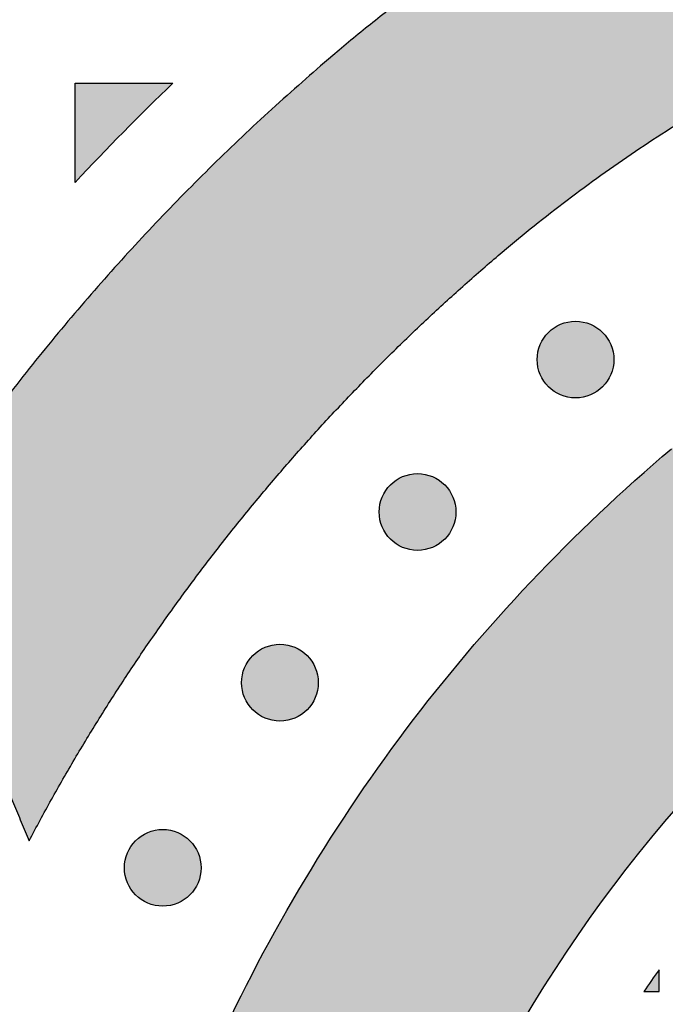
# Model space of a CAD drawing. Header units: millimetres. Extents: x -3873 to -97, y 912 to 4165.
# Tile 217 of 656: x -2970 to -2940, y 1188 to 1234. Entities that reach past the tile are written whole.
import ezdxf

# ---------------------------------------------------------------- set-up
doc = ezdxf.new("R2010")
doc.units = ezdxf.units.MM
doc.layers.add('pattern', color=7, linetype='Continuous', true_color=0x000000)

msp = doc.modelspace()

# ---------------------------------------------------------------- hatches: boundary and pattern name
at = {"layer": 'pattern'}
for points in [[(-2969.307, 1195.651), (-2968.261, 1197.577), (-2967.166, 1199.482), (-2966.024, 1201.363), (-2964.835, 1203.219), (-2963.601, 1205.048), (-2962.322, 1206.849), (-2960.999, 1208.619), (-2959.634, 1210.357), (-2958.227, 1212.062), (-2956.78, 1213.732), (-2955.294, 1215.366), (-2953.771, 1216.962), (-2952.212, 1218.52), (-2950.618, 1220.037), (-2948.99, 1221.514), (-2947.332, 1222.948), (-2945.832, 1224.179), (-2944.296, 1225.371), (-2942.723, 1226.524), (-2941.116, 1227.634), (-2939.477, 1228.702), (-2937.807, 1229.725), (-2936.108, 1230.702), (-2934.381, 1231.633), (-2932.63, 1232.515), (-2930.856, 1233.348), (-2929.061, 1234.131), (-2927.247, 1234.863), (-2925.416, 1235.544), (-2923.57, 1236.173), (-2921.713, 1236.75), (-2919.845, 1237.274), (-2917.869, 1237.765), (-2915.871, 1238.193), (-2913.853, 1238.556), (-2911.819, 1238.854), (-2909.771, 1239.085), (-2907.714, 1239.248), (-2905.65, 1239.343), (-2903.583, 1239.37), (-2901.517, 1239.329), (-2899.454, 1239.219), (-2897.398, 1239.041), (-2895.352, 1238.796), (-2893.32, 1238.484), (-2891.305, 1238.107), (-2889.31, 1237.665), (-2887.337, 1237.16), (-2885.991, 1236.778), (-2884.649, 1236.368), (-2883.311, 1235.93), (-2881.979, 1235.464), (-2880.653, 1234.971), (-2879.334, 1234.45), (-2878.023, 1233.902), (-2876.722, 1233.327), (-2875.429, 1232.725), (-2874.148, 1232.096), (-2872.878, 1231.44), (-2871.62, 1230.758), (-2870.375, 1230.051), (-2869.144, 1229.318), (-2867.927, 1228.56), (-2866.726, 1227.778), (-2865.54, 1226.971), (-2864.372, 1226.141), (-2863.221, 1225.287), (-2862.088, 1224.411), (-2860.974, 1223.514), (-2859.879, 1222.594), (-2858.805, 1221.655), (-2857.751, 1220.695), (-2856.718, 1219.715), (-2855.707, 1218.717), (-2854.718, 1217.702), (-2853.751, 1216.668), (-2852.808, 1215.619), (-2851.888, 1214.553), (-2850.992, 1213.473), (-2850.12, 1212.378), (-2850.208, 1213.812), (-2850.332, 1215.247), (-2850.491, 1216.681), (-2850.685, 1218.112), (-2850.915, 1219.54), (-2851.18, 1220.963), (-2851.48, 1222.38), (-2851.816, 1223.79), (-2852.186, 1225.191), (-2852.59, 1226.582), (-2853.028, 1227.962), (-2853.5, 1229.329), (-2854.004, 1230.683), (-2854.541, 1232.022), (-2855.109, 1233.344), (-2855.709, 1234.65), (-2857.302, 1235.837), (-2858.927, 1236.988), (-2860.582, 1238.101), (-2862.266, 1239.176), (-2863.977, 1240.211), (-2865.714, 1241.205), (-2867.476, 1242.158), (-2869.26, 1243.068), (-2871.066, 1243.934), (-2872.892, 1244.757), (-2874.736, 1245.535), (-2876.597, 1246.267), (-2878.473, 1246.954), (-2880.362, 1247.595), (-2882.262, 1248.188), (-2884.172, 1248.735), (-2886.524, 1249.337), (-2888.902, 1249.864), (-2891.305, 1250.314), (-2893.728, 1250.686), (-2896.167, 1250.978), (-2898.618, 1251.19), (-2901.078, 1251.321), (-2903.541, 1251.37), (-2906.006, 1251.338), (-2908.466, 1251.224), (-2910.919, 1251.03), (-2913.36, 1250.754), (-2915.785, 1250.4), (-2918.191, 1249.967), (-2920.573, 1249.456), (-2922.929, 1248.871), (-2925.113, 1248.258), (-2927.285, 1247.584), (-2929.443, 1246.848), (-2931.584, 1246.052), (-2933.706, 1245.195), (-2935.805, 1244.28), (-2937.88, 1243.306), (-2939.928, 1242.274), (-2941.946, 1241.186), (-2943.933, 1240.043), (-2945.886, 1238.847), (-2947.803, 1237.598), (-2949.682, 1236.3), (-2951.521, 1234.952), (-2953.318, 1233.557), (-2955.072, 1232.118), (-2956.503, 1230.888), (-2957.912, 1229.631), (-2959.301, 1228.347), (-2960.666, 1227.036), (-2962.008, 1225.701), (-2963.327, 1224.34), (-2964.621, 1222.955), (-2965.889, 1221.546), (-2967.132, 1220.115), (-2968.348, 1218.661), (-2969.537, 1217.186), (-2970.698, 1215.69), (-2971.831, 1214.174), (-2972.935, 1212.639), (-2974.011, 1211.086), (-2975.056, 1209.515)], [(-2967.166, 1226.095), (-2967.175, 1230.681), (-2962.651, 1230.681), (-2964.942, 1228.422)], [(-2857.33, 1201.912), (-2871.281, 1200.274), (-2871.839, 1200.877), (-2872.408, 1201.473), (-2872.989, 1202.059), (-2873.582, 1202.636), (-2874.185, 1203.204), (-2874.8, 1203.762), (-2875.426, 1204.31), (-2876.061, 1204.847), (-2876.708, 1205.374), (-2877.364, 1205.89), (-2878.03, 1206.394), (-2878.705, 1206.887), (-2879.39, 1207.369), (-2880.083, 1207.838), (-2880.784, 1208.295), (-2881.494, 1208.739), (-2882.212, 1209.171), (-2882.937, 1209.589), (-2883.669, 1209.995), (-2884.408, 1210.387), (-2885.154, 1210.766), (-2885.905, 1211.131), (-2886.662, 1211.482), (-2887.424, 1211.82), (-2888.192, 1212.143), (-2888.963, 1212.453), (-2889.739, 1212.748), (-2890.519, 1213.029), (-2891.302, 1213.296), (-2892.088, 1213.548), (-2892.876, 1213.786), (-2893.667, 1214.01), (-2894.881, 1214.321), (-2896.109, 1214.593), (-2897.35, 1214.825), (-2898.601, 1215.017), (-2899.86, 1215.168), (-2901.125, 1215.277), (-2902.395, 1215.345), (-2903.667, 1215.37), (-2904.94, 1215.354), (-2906.21, 1215.295), (-2907.476, 1215.195), (-2908.737, 1215.052), (-2909.989, 1214.869), (-2911.231, 1214.646), (-2912.461, 1214.382), (-2913.677, 1214.08), (-2914.912, 1213.733), (-2916.14, 1213.352), (-2917.361, 1212.936), (-2918.571, 1212.486), (-2919.771, 1212.002), (-2920.958, 1211.484), (-2922.131, 1210.933), (-2923.289, 1210.35), (-2924.43, 1209.735), (-2925.554, 1209.089), (-2926.658, 1208.412), (-2927.742, 1207.706), (-2928.804, 1206.972), (-2929.844, 1206.21), (-2930.86, 1205.421), (-2931.852, 1204.607), (-2933.277, 1203.37), (-2934.671, 1202.09), (-2936.031, 1200.769), (-2937.357, 1199.408), (-2938.646, 1198.007), (-2939.897, 1196.57), (-2941.108, 1195.096), (-2942.277, 1193.589), (-2943.404, 1192.049), (-2944.486, 1190.479), (-2945.523, 1188.88), (-2946.514, 1187.255), (-2947.457, 1185.605), (-2948.352, 1183.932), (-2949.198, 1182.24), (-2949.994, 1180.529), (-2956.768, 1165.41), (-2963.089, 1180.654), (-2960.943, 1185.44), (-2960.006, 1187.454), (-2959.011, 1189.446), (-2957.958, 1191.414), (-2956.848, 1193.355), (-2955.682, 1195.268), (-2954.461, 1197.15), (-2953.187, 1198.998), (-2951.862, 1200.81), (-2950.485, 1202.584), (-2949.06, 1204.318), (-2947.588, 1206.01), (-2946.071, 1207.658), (-2944.511, 1209.261), (-2942.909, 1210.816), (-2941.269, 1212.322), (-2939.592, 1213.778), (-2938.346, 1214.8), (-2937.07, 1215.79), (-2935.764, 1216.748), (-2934.429, 1217.67), (-2933.067, 1218.557), (-2931.68, 1219.407), (-2930.269, 1220.219), (-2928.835, 1220.991), (-2927.381, 1221.724), (-2925.907, 1222.416), (-2924.416, 1223.066), (-2922.909, 1223.675), (-2921.388, 1224.24), (-2919.855, 1224.763), (-2918.312, 1225.242), (-2916.761, 1225.677), (-2915.165, 1226.074), (-2913.551, 1226.419), (-2911.921, 1226.713), (-2910.278, 1226.953), (-2908.624, 1227.14), (-2906.962, 1227.272), (-2905.295, 1227.349), (-2903.625, 1227.37), (-2901.956, 1227.337), (-2900.29, 1227.248), (-2898.629, 1227.105), (-2896.976, 1226.907), (-2895.335, 1226.655), (-2893.707, 1226.35), (-2892.095, 1225.993), (-2890.502, 1225.585), (-2889.275, 1225.235), (-2888.052, 1224.858), (-2886.832, 1224.452), (-2885.619, 1224.019), (-2884.411, 1223.557), (-2883.21, 1223.068), (-2882.018, 1222.552), (-2880.835, 1222.008), (-2879.662, 1221.436), (-2878.499, 1220.838), (-2877.349, 1220.214), (-2876.211, 1219.563), (-2875.087, 1218.886), (-2873.978, 1218.184), (-2872.884, 1217.457), (-2871.806, 1216.706), (-2870.745, 1215.931), (-2869.701, 1215.133), (-2868.677, 1214.312), (-2867.672, 1213.469), (-2866.686, 1212.604), (-2865.721, 1211.719), (-2864.778, 1210.815), (-2863.856, 1209.891), (-2862.957, 1208.949), (-2862.081, 1207.989), (-2861.228, 1207.013), (-2860.399, 1206.021), (-2859.595, 1205.014), (-2858.815, 1203.993), (-2858.06, 1202.959)], [(-2945.289, 1216.647), (-2945.261, 1216.62), (-2945.232, 1216.592), (-2945.202, 1216.566), (-2945.171, 1216.539), (-2945.139, 1216.514), (-2945.107, 1216.488), (-2945.074, 1216.464), (-2945.039, 1216.44), (-2945.005, 1216.416), (-2944.969, 1216.394), (-2944.932, 1216.372), (-2944.895, 1216.35), (-2944.857, 1216.33), (-2944.818, 1216.31), (-2944.779, 1216.291), (-2944.739, 1216.273), (-2944.698, 1216.256), (-2944.657, 1216.24), (-2944.615, 1216.225), (-2944.572, 1216.211), (-2944.529, 1216.198), (-2944.486, 1216.186), (-2944.442, 1216.175), (-2944.398, 1216.165), (-2944.353, 1216.156), (-2944.308, 1216.149), (-2944.263, 1216.142), (-2944.217, 1216.137), (-2944.172, 1216.133), (-2944.126, 1216.13), (-2944.08, 1216.128), (-2944.034, 1216.128), (-2943.988, 1216.128), (-2943.942, 1216.13), (-2943.896, 1216.133), (-2943.851, 1216.137), (-2943.805, 1216.142), (-2943.76, 1216.149), (-2943.715, 1216.156), (-2943.67, 1216.165), (-2943.626, 1216.175), (-2943.582, 1216.186), (-2943.539, 1216.198), (-2943.496, 1216.211), (-2943.453, 1216.225), (-2943.411, 1216.24), (-2943.37, 1216.257), (-2943.329, 1216.274), (-2943.289, 1216.291), (-2943.25, 1216.31), (-2943.211, 1216.33), (-2943.173, 1216.351), (-2943.136, 1216.372), (-2943.099, 1216.394), (-2943.064, 1216.417), (-2943.029, 1216.44), (-2942.995, 1216.464), (-2942.961, 1216.489), (-2942.929, 1216.514), (-2942.897, 1216.54), (-2942.867, 1216.566), (-2942.837, 1216.593), (-2942.808, 1216.62), (-2942.779, 1216.647), (-2942.752, 1216.675), (-2942.725, 1216.705), (-2942.698, 1216.734), (-2942.672, 1216.765), (-2942.646, 1216.797), (-2942.621, 1216.829), (-2942.596, 1216.862), (-2942.572, 1216.897), (-2942.549, 1216.932), (-2942.526, 1216.967), (-2942.504, 1217.004), (-2942.483, 1217.041), (-2942.462, 1217.079), (-2942.443, 1217.118), (-2942.424, 1217.157), (-2942.406, 1217.197), (-2942.389, 1217.238), (-2942.373, 1217.279), (-2942.358, 1217.321), (-2942.343, 1217.364), (-2942.33, 1217.407), (-2942.318, 1217.45), (-2942.307, 1217.494), (-2942.298, 1217.538), (-2942.289, 1217.583), (-2942.281, 1217.628), (-2942.275, 1217.673), (-2942.269, 1217.719), (-2942.265, 1217.764), (-2942.262, 1217.81), (-2942.26, 1217.856), (-2942.26, 1217.902), (-2942.26, 1217.948), (-2942.262, 1217.994), (-2942.265, 1218.04), (-2942.269, 1218.085), (-2942.275, 1218.131), (-2942.281, 1218.176), (-2942.289, 1218.221), (-2942.298, 1218.266), (-2942.307, 1218.31), (-2942.318, 1218.354), (-2942.33, 1218.397), (-2942.344, 1218.44), (-2942.358, 1218.483), (-2942.373, 1218.525), (-2942.389, 1218.566), (-2942.406, 1218.607), (-2942.424, 1218.647), (-2942.443, 1218.686), (-2942.462, 1218.725), (-2942.483, 1218.763), (-2942.504, 1218.8), (-2942.526, 1218.837), (-2942.549, 1218.872), (-2942.572, 1218.907), (-2942.596, 1218.941), (-2942.621, 1218.975), (-2942.646, 1219.007), (-2942.672, 1219.039), (-2942.698, 1219.07), (-2942.725, 1219.099), (-2942.752, 1219.128), (-2942.78, 1219.157), (-2942.808, 1219.184), (-2942.837, 1219.211), (-2942.867, 1219.238), (-2942.897, 1219.264), (-2942.929, 1219.29), (-2942.962, 1219.315), (-2942.995, 1219.34), (-2943.029, 1219.364), (-2943.064, 1219.387), (-2943.1, 1219.41), (-2943.136, 1219.432), (-2943.173, 1219.453), (-2943.211, 1219.474), (-2943.25, 1219.493), (-2943.29, 1219.512), (-2943.33, 1219.53), (-2943.37, 1219.547), (-2943.412, 1219.563), (-2943.454, 1219.578), (-2943.496, 1219.593), (-2943.539, 1219.606), (-2943.583, 1219.618), (-2943.626, 1219.629), (-2943.671, 1219.639), (-2943.715, 1219.647), (-2943.76, 1219.655), (-2943.806, 1219.661), (-2943.851, 1219.667), (-2943.897, 1219.671), (-2943.943, 1219.674), (-2943.988, 1219.676), (-2944.034, 1219.676), (-2944.08, 1219.676), (-2944.126, 1219.674), (-2944.172, 1219.671), (-2944.218, 1219.667), (-2944.263, 1219.661), (-2944.308, 1219.655), (-2944.353, 1219.647), (-2944.398, 1219.638), (-2944.442, 1219.629), (-2944.486, 1219.618), (-2944.53, 1219.606), (-2944.573, 1219.592), (-2944.615, 1219.578), (-2944.657, 1219.563), (-2944.698, 1219.547), (-2944.739, 1219.53), (-2944.779, 1219.512), (-2944.819, 1219.493), (-2944.857, 1219.474), (-2944.895, 1219.453), (-2944.933, 1219.432), (-2944.969, 1219.41), (-2945.005, 1219.387), (-2945.04, 1219.364), (-2945.074, 1219.34), (-2945.107, 1219.315), (-2945.14, 1219.29), (-2945.171, 1219.264), (-2945.202, 1219.238), (-2945.232, 1219.211), (-2945.261, 1219.184), (-2945.289, 1219.156), (-2945.316, 1219.128), (-2945.344, 1219.099), (-2945.37, 1219.069), (-2945.397, 1219.039), (-2945.422, 1219.007), (-2945.448, 1218.974), (-2945.472, 1218.941), (-2945.496, 1218.907), (-2945.52, 1218.872), (-2945.542, 1218.836), (-2945.564, 1218.8), (-2945.586, 1218.763), (-2945.606, 1218.725), (-2945.626, 1218.686), (-2945.645, 1218.647), (-2945.663, 1218.606), (-2945.68, 1218.566), (-2945.696, 1218.524), (-2945.711, 1218.482), (-2945.725, 1218.44), (-2945.738, 1218.397), (-2945.75, 1218.353), (-2945.761, 1218.31), (-2945.771, 1218.265), (-2945.78, 1218.221), (-2945.787, 1218.176), (-2945.794, 1218.13), (-2945.799, 1218.085), (-2945.803, 1218.039), (-2945.806, 1217.994), (-2945.808, 1217.948), (-2945.808, 1217.902), (-2945.808, 1217.856), (-2945.806, 1217.81), (-2945.803, 1217.764), (-2945.799, 1217.718), (-2945.794, 1217.673), (-2945.787, 1217.628), (-2945.78, 1217.583), (-2945.771, 1217.538), (-2945.761, 1217.494), (-2945.75, 1217.45), (-2945.738, 1217.406), (-2945.725, 1217.363), (-2945.711, 1217.321), (-2945.696, 1217.279), (-2945.68, 1217.238), (-2945.662, 1217.197), (-2945.645, 1217.157), (-2945.626, 1217.117), (-2945.606, 1217.079), (-2945.586, 1217.041), (-2945.564, 1217.003), (-2945.542, 1216.967), (-2945.519, 1216.931), (-2945.496, 1216.896), (-2945.472, 1216.862), (-2945.447, 1216.829), (-2945.422, 1216.797), (-2945.396, 1216.765), (-2945.37, 1216.734), (-2945.343, 1216.704), (-2945.316, 1216.675)], [(-2952.592, 1209.601), (-2952.564, 1209.574), (-2952.535, 1209.547), (-2952.505, 1209.52), (-2952.474, 1209.494), (-2952.443, 1209.468), (-2952.41, 1209.443), (-2952.377, 1209.418), (-2952.343, 1209.394), (-2952.308, 1209.371), (-2952.272, 1209.348), (-2952.236, 1209.326), (-2952.199, 1209.305), (-2952.161, 1209.284), (-2952.122, 1209.264), (-2952.082, 1209.246), (-2952.042, 1209.228), (-2952.002, 1209.211), (-2951.96, 1209.195), (-2951.918, 1209.18), (-2951.876, 1209.165), (-2951.833, 1209.152), (-2951.789, 1209.14), (-2951.745, 1209.129), (-2951.701, 1209.119), (-2951.656, 1209.111), (-2951.612, 1209.103), (-2951.566, 1209.097), (-2951.521, 1209.091), (-2951.475, 1209.087), (-2951.429, 1209.084), (-2951.383, 1209.082), (-2951.338, 1209.082), (-2951.292, 1209.082), (-2951.246, 1209.084), (-2951.2, 1209.087), (-2951.154, 1209.091), (-2951.109, 1209.097), (-2951.064, 1209.103), (-2951.019, 1209.111), (-2950.974, 1209.12), (-2950.93, 1209.129), (-2950.886, 1209.14), (-2950.842, 1209.152), (-2950.799, 1209.165), (-2950.757, 1209.18), (-2950.715, 1209.195), (-2950.674, 1209.211), (-2950.633, 1209.228), (-2950.593, 1209.246), (-2950.553, 1209.265), (-2950.515, 1209.284), (-2950.477, 1209.305), (-2950.439, 1209.326), (-2950.403, 1209.348), (-2950.367, 1209.371), (-2950.332, 1209.394), (-2950.298, 1209.418), (-2950.265, 1209.443), (-2950.232, 1209.468), (-2950.201, 1209.494), (-2950.17, 1209.52), (-2950.14, 1209.547), (-2950.111, 1209.574), (-2950.083, 1209.602), (-2950.055, 1209.63), (-2950.028, 1209.659), (-2950.002, 1209.689), (-2949.975, 1209.719), (-2949.95, 1209.751), (-2949.924, 1209.783), (-2949.9, 1209.817), (-2949.876, 1209.851), (-2949.852, 1209.886), (-2949.83, 1209.922), (-2949.808, 1209.958), (-2949.786, 1209.995), (-2949.766, 1210.033), (-2949.746, 1210.072), (-2949.727, 1210.111), (-2949.709, 1210.152), (-2949.692, 1210.192), (-2949.676, 1210.234), (-2949.661, 1210.276), (-2949.647, 1210.318), (-2949.634, 1210.361), (-2949.622, 1210.405), (-2949.611, 1210.448), (-2949.601, 1210.493), (-2949.592, 1210.537), (-2949.585, 1210.582), (-2949.578, 1210.628), (-2949.573, 1210.673), (-2949.569, 1210.719), (-2949.566, 1210.764), (-2949.564, 1210.81), (-2949.563, 1210.856), (-2949.564, 1210.902), (-2949.566, 1210.948), (-2949.569, 1210.994), (-2949.573, 1211.04), (-2949.578, 1211.085), (-2949.585, 1211.13), (-2949.592, 1211.175), (-2949.601, 1211.22), (-2949.611, 1211.264), (-2949.622, 1211.308), (-2949.634, 1211.352), (-2949.647, 1211.394), (-2949.661, 1211.437), (-2949.676, 1211.479), (-2949.692, 1211.52), (-2949.709, 1211.561), (-2949.727, 1211.601), (-2949.746, 1211.64), (-2949.766, 1211.679), (-2949.786, 1211.717), (-2949.808, 1211.754), (-2949.83, 1211.791), (-2949.852, 1211.827), (-2949.876, 1211.862), (-2949.9, 1211.896), (-2949.925, 1211.929), (-2949.95, 1211.961), (-2949.976, 1211.993), (-2950.002, 1212.024), (-2950.029, 1212.054), (-2950.056, 1212.083), (-2950.083, 1212.111), (-2950.111, 1212.138), (-2950.14, 1212.166), (-2950.17, 1212.192), (-2950.201, 1212.219), (-2950.233, 1212.244), (-2950.265, 1212.269), (-2950.298, 1212.294), (-2950.332, 1212.318), (-2950.367, 1212.342), (-2950.403, 1212.364), (-2950.44, 1212.386), (-2950.477, 1212.408), (-2950.515, 1212.428), (-2950.554, 1212.448), (-2950.593, 1212.467), (-2950.633, 1212.485), (-2950.674, 1212.502), (-2950.715, 1212.518), (-2950.757, 1212.533), (-2950.8, 1212.547), (-2950.843, 1212.56), (-2950.886, 1212.572), (-2950.93, 1212.583), (-2950.974, 1212.593), (-2951.019, 1212.602), (-2951.064, 1212.609), (-2951.109, 1212.616), (-2951.155, 1212.621), (-2951.2, 1212.625), (-2951.246, 1212.628), (-2951.292, 1212.63), (-2951.338, 1212.63), (-2951.384, 1212.63), (-2951.43, 1212.628), (-2951.475, 1212.625), (-2951.521, 1212.621), (-2951.567, 1212.616), (-2951.612, 1212.609), (-2951.657, 1212.602), (-2951.701, 1212.593), (-2951.746, 1212.583), (-2951.79, 1212.572), (-2951.833, 1212.56), (-2951.876, 1212.547), (-2951.919, 1212.533), (-2951.96, 1212.518), (-2952.002, 1212.501), (-2952.043, 1212.484), (-2952.083, 1212.466), (-2952.122, 1212.448), (-2952.161, 1212.428), (-2952.199, 1212.407), (-2952.236, 1212.386), (-2952.273, 1212.364), (-2952.308, 1212.341), (-2952.343, 1212.318), (-2952.377, 1212.294), (-2952.411, 1212.269), (-2952.443, 1212.244), (-2952.475, 1212.218), (-2952.505, 1212.192), (-2952.535, 1212.165), (-2952.564, 1212.138), (-2952.592, 1212.111), (-2952.62, 1212.082), (-2952.647, 1212.053), (-2952.674, 1212.024), (-2952.7, 1211.993), (-2952.726, 1211.961), (-2952.751, 1211.929), (-2952.776, 1211.896), (-2952.8, 1211.861), (-2952.823, 1211.826), (-2952.846, 1211.791), (-2952.868, 1211.754), (-2952.889, 1211.717), (-2952.91, 1211.679), (-2952.929, 1211.64), (-2952.948, 1211.601), (-2952.966, 1211.561), (-2952.983, 1211.52), (-2952.999, 1211.479), (-2953.014, 1211.437), (-2953.028, 1211.394), (-2953.042, 1211.351), (-2953.054, 1211.308), (-2953.065, 1211.264), (-2953.074, 1211.22), (-2953.083, 1211.175), (-2953.091, 1211.13), (-2953.097, 1211.085), (-2953.103, 1211.039), (-2953.107, 1210.994), (-2953.11, 1210.948), (-2953.111, 1210.902), (-2953.112, 1210.856), (-2953.111, 1210.81), (-2953.11, 1210.764), (-2953.107, 1210.718), (-2953.103, 1210.673), (-2953.097, 1210.627), (-2953.091, 1210.582), (-2953.083, 1210.537), (-2953.074, 1210.492), (-2953.064, 1210.448), (-2953.053, 1210.404), (-2953.041, 1210.361), (-2953.028, 1210.318), (-2953.014, 1210.275), (-2952.999, 1210.233), (-2952.983, 1210.192), (-2952.966, 1210.151), (-2952.948, 1210.111), (-2952.929, 1210.072), (-2952.91, 1210.033), (-2952.889, 1209.995), (-2952.868, 1209.958), (-2952.846, 1209.921), (-2952.823, 1209.886), (-2952.8, 1209.851), (-2952.776, 1209.817), (-2952.751, 1209.783), (-2952.726, 1209.751), (-2952.7, 1209.719), (-2952.674, 1209.688), (-2952.647, 1209.659), (-2952.62, 1209.63)], [(-2958.957, 1201.711), (-2958.929, 1201.683), (-2958.9, 1201.656), (-2958.87, 1201.629), (-2958.839, 1201.603), (-2958.808, 1201.577), (-2958.775, 1201.552), (-2958.742, 1201.527), (-2958.708, 1201.503), (-2958.673, 1201.48), (-2958.637, 1201.457), (-2958.601, 1201.435), (-2958.563, 1201.414), (-2958.525, 1201.393), (-2958.487, 1201.374), (-2958.447, 1201.355), (-2958.407, 1201.337), (-2958.366, 1201.32), (-2958.325, 1201.304), (-2958.283, 1201.289), (-2958.241, 1201.275), (-2958.198, 1201.262), (-2958.154, 1201.25), (-2958.11, 1201.239), (-2958.066, 1201.229), (-2958.021, 1201.22), (-2957.976, 1201.212), (-2957.931, 1201.206), (-2957.886, 1201.201), (-2957.84, 1201.196), (-2957.794, 1201.193), (-2957.748, 1201.192), (-2957.702, 1201.191), (-2957.657, 1201.192), (-2957.611, 1201.194), (-2957.565, 1201.196), (-2957.519, 1201.201), (-2957.474, 1201.206), (-2957.429, 1201.212), (-2957.384, 1201.22), (-2957.339, 1201.229), (-2957.295, 1201.239), (-2957.251, 1201.25), (-2957.207, 1201.262), (-2957.164, 1201.275), (-2957.122, 1201.289), (-2957.08, 1201.304), (-2957.038, 1201.32), (-2956.998, 1201.337), (-2956.958, 1201.355), (-2956.918, 1201.374), (-2956.88, 1201.394), (-2956.842, 1201.414), (-2956.804, 1201.435), (-2956.768, 1201.457), (-2956.732, 1201.48), (-2956.697, 1201.504), (-2956.663, 1201.528), (-2956.63, 1201.552), (-2956.597, 1201.577), (-2956.566, 1201.603), (-2956.535, 1201.63), (-2956.505, 1201.656), (-2956.476, 1201.683), (-2956.448, 1201.711), (-2956.42, 1201.739), (-2956.393, 1201.768), (-2956.366, 1201.798), (-2956.34, 1201.829), (-2956.314, 1201.86), (-2956.289, 1201.893), (-2956.265, 1201.926), (-2956.241, 1201.96), (-2956.217, 1201.995), (-2956.194, 1202.031), (-2956.172, 1202.067), (-2956.151, 1202.105), (-2956.131, 1202.143), (-2956.111, 1202.181), (-2956.092, 1202.221), (-2956.074, 1202.261), (-2956.057, 1202.302), (-2956.041, 1202.343), (-2956.026, 1202.385), (-2956.012, 1202.427), (-2955.999, 1202.47), (-2955.987, 1202.514), (-2955.976, 1202.558), (-2955.966, 1202.602), (-2955.957, 1202.647), (-2955.95, 1202.692), (-2955.943, 1202.737), (-2955.938, 1202.782), (-2955.934, 1202.828), (-2955.931, 1202.874), (-2955.929, 1202.92), (-2955.928, 1202.966), (-2955.929, 1203.011), (-2955.931, 1203.057), (-2955.934, 1203.103), (-2955.938, 1203.149), (-2955.943, 1203.194), (-2955.95, 1203.24), (-2955.957, 1203.284), (-2955.966, 1203.329), (-2955.976, 1203.373), (-2955.987, 1203.417), (-2955.999, 1203.461), (-2956.012, 1203.504), (-2956.026, 1203.546), (-2956.041, 1203.588), (-2956.057, 1203.63), (-2956.074, 1203.67), (-2956.092, 1203.71), (-2956.111, 1203.75), (-2956.131, 1203.789), (-2956.151, 1203.827), (-2956.173, 1203.864), (-2956.195, 1203.9), (-2956.217, 1203.936), (-2956.241, 1203.971), (-2956.265, 1204.005), (-2956.289, 1204.038), (-2956.315, 1204.071), (-2956.34, 1204.102), (-2956.367, 1204.133), (-2956.393, 1204.163), (-2956.421, 1204.192), (-2956.448, 1204.22), (-2956.476, 1204.248), (-2956.505, 1204.275), (-2956.535, 1204.302), (-2956.566, 1204.328), (-2956.598, 1204.354), (-2956.63, 1204.379), (-2956.663, 1204.403), (-2956.697, 1204.427), (-2956.732, 1204.451), (-2956.768, 1204.474), (-2956.804, 1204.496), (-2956.842, 1204.517), (-2956.88, 1204.537), (-2956.918, 1204.557), (-2956.958, 1204.576), (-2956.998, 1204.594), (-2957.039, 1204.611), (-2957.08, 1204.627), (-2957.122, 1204.642), (-2957.165, 1204.656), (-2957.208, 1204.669), (-2957.251, 1204.681), (-2957.295, 1204.692), (-2957.339, 1204.702), (-2957.384, 1204.711), (-2957.429, 1204.718), (-2957.474, 1204.725), (-2957.52, 1204.73), (-2957.565, 1204.734), (-2957.611, 1204.737), (-2957.657, 1204.739), (-2957.703, 1204.74), (-2957.749, 1204.739), (-2957.795, 1204.737), (-2957.84, 1204.734), (-2957.886, 1204.73), (-2957.931, 1204.725), (-2957.977, 1204.718), (-2958.022, 1204.711), (-2958.066, 1204.702), (-2958.111, 1204.692), (-2958.155, 1204.681), (-2958.198, 1204.669), (-2958.241, 1204.656), (-2958.283, 1204.642), (-2958.325, 1204.627), (-2958.367, 1204.611), (-2958.407, 1204.594), (-2958.448, 1204.576), (-2958.487, 1204.557), (-2958.526, 1204.537), (-2958.564, 1204.517), (-2958.601, 1204.495), (-2958.637, 1204.473), (-2958.673, 1204.451), (-2958.708, 1204.427), (-2958.742, 1204.403), (-2958.775, 1204.379), (-2958.808, 1204.353), (-2958.84, 1204.328), (-2958.87, 1204.301), (-2958.9, 1204.275), (-2958.929, 1204.247), (-2958.957, 1204.22), (-2958.985, 1204.192), (-2959.012, 1204.163), (-2959.039, 1204.133), (-2959.065, 1204.102), (-2959.091, 1204.071), (-2959.116, 1204.038), (-2959.141, 1204.005), (-2959.165, 1203.971), (-2959.188, 1203.936), (-2959.211, 1203.9), (-2959.233, 1203.864), (-2959.254, 1203.826), (-2959.275, 1203.788), (-2959.294, 1203.75), (-2959.313, 1203.71), (-2959.331, 1203.67), (-2959.348, 1203.629), (-2959.364, 1203.588), (-2959.379, 1203.546), (-2959.393, 1203.504), (-2959.406, 1203.461), (-2959.418, 1203.417), (-2959.429, 1203.373), (-2959.439, 1203.329), (-2959.448, 1203.284), (-2959.456, 1203.239), (-2959.462, 1203.194), (-2959.467, 1203.149), (-2959.472, 1203.103), (-2959.475, 1203.057), (-2959.476, 1203.011), (-2959.477, 1202.965), (-2959.476, 1202.919), (-2959.475, 1202.873), (-2959.472, 1202.828), (-2959.467, 1202.782), (-2959.462, 1202.737), (-2959.456, 1202.691), (-2959.448, 1202.646), (-2959.439, 1202.602), (-2959.429, 1202.557), (-2959.418, 1202.514), (-2959.406, 1202.47), (-2959.393, 1202.427), (-2959.379, 1202.385), (-2959.364, 1202.343), (-2959.348, 1202.301), (-2959.331, 1202.261), (-2959.313, 1202.22), (-2959.294, 1202.181), (-2959.274, 1202.142), (-2959.254, 1202.104), (-2959.233, 1202.067), (-2959.211, 1202.031), (-2959.188, 1201.995), (-2959.164, 1201.96), (-2959.14, 1201.926), (-2959.116, 1201.893), (-2959.091, 1201.86), (-2959.065, 1201.829), (-2959.039, 1201.798), (-2959.012, 1201.768), (-2958.985, 1201.739)], [(-2964.377, 1193.15), (-2964.349, 1193.122), (-2964.32, 1193.095), (-2964.29, 1193.069), (-2964.259, 1193.042), (-2964.228, 1193.017), (-2964.195, 1192.991), (-2964.162, 1192.967), (-2964.128, 1192.943), (-2964.093, 1192.919), (-2964.057, 1192.896), (-2964.021, 1192.874), (-2963.983, 1192.853), (-2963.945, 1192.833), (-2963.907, 1192.813), (-2963.867, 1192.794), (-2963.827, 1192.776), (-2963.786, 1192.759), (-2963.745, 1192.743), (-2963.703, 1192.728), (-2963.661, 1192.714), (-2963.618, 1192.701), (-2963.574, 1192.689), (-2963.53, 1192.678), (-2963.486, 1192.668), (-2963.441, 1192.659), (-2963.396, 1192.652), (-2963.351, 1192.645), (-2963.306, 1192.64), (-2963.26, 1192.636), (-2963.214, 1192.633), (-2963.168, 1192.631), (-2963.122, 1192.63), (-2963.077, 1192.631), (-2963.031, 1192.633), (-2962.985, 1192.636), (-2962.939, 1192.64), (-2962.894, 1192.645), (-2962.849, 1192.652), (-2962.804, 1192.659), (-2962.759, 1192.668), (-2962.715, 1192.678), (-2962.671, 1192.689), (-2962.627, 1192.701), (-2962.584, 1192.714), (-2962.542, 1192.728), (-2962.5, 1192.743), (-2962.459, 1192.759), (-2962.418, 1192.776), (-2962.378, 1192.794), (-2962.338, 1192.813), (-2962.3, 1192.833), (-2962.262, 1192.853), (-2962.224, 1192.875), (-2962.188, 1192.897), (-2962.152, 1192.919), (-2962.117, 1192.943), (-2962.083, 1192.967), (-2962.05, 1192.991), (-2962.017, 1193.017), (-2961.986, 1193.042), (-2961.955, 1193.069), (-2961.925, 1193.095), (-2961.896, 1193.123), (-2961.868, 1193.15), (-2961.84, 1193.178), (-2961.813, 1193.207), (-2961.787, 1193.237), (-2961.76, 1193.268), (-2961.734, 1193.3), (-2961.709, 1193.332), (-2961.685, 1193.365), (-2961.661, 1193.399), (-2961.637, 1193.434), (-2961.614, 1193.47), (-2961.592, 1193.507), (-2961.571, 1193.544), (-2961.551, 1193.582), (-2961.531, 1193.621), (-2961.512, 1193.66), (-2961.494, 1193.7), (-2961.477, 1193.741), (-2961.461, 1193.782), (-2961.446, 1193.824), (-2961.432, 1193.867), (-2961.419, 1193.91), (-2961.407, 1193.953), (-2961.396, 1193.997), (-2961.386, 1194.041), (-2961.377, 1194.086), (-2961.37, 1194.131), (-2961.363, 1194.176), (-2961.358, 1194.222), (-2961.354, 1194.267), (-2961.351, 1194.313), (-2961.349, 1194.359), (-2961.348, 1194.405), (-2961.349, 1194.451), (-2961.351, 1194.497), (-2961.354, 1194.542), (-2961.358, 1194.588), (-2961.363, 1194.634), (-2961.37, 1194.679), (-2961.377, 1194.724), (-2961.386, 1194.768), (-2961.396, 1194.813), (-2961.407, 1194.857), (-2961.419, 1194.9), (-2961.432, 1194.943), (-2961.446, 1194.985), (-2961.461, 1195.027), (-2961.477, 1195.069), (-2961.494, 1195.109), (-2961.512, 1195.15), (-2961.531, 1195.189), (-2961.551, 1195.228), (-2961.571, 1195.266), (-2961.593, 1195.303), (-2961.615, 1195.34), (-2961.637, 1195.375), (-2961.661, 1195.41), (-2961.685, 1195.444), (-2961.709, 1195.478), (-2961.735, 1195.51), (-2961.76, 1195.542), (-2961.787, 1195.572), (-2961.813, 1195.602), (-2961.841, 1195.631), (-2961.868, 1195.659), (-2961.896, 1195.687), (-2961.925, 1195.714), (-2961.955, 1195.741), (-2961.986, 1195.767), (-2962.018, 1195.793), (-2962.05, 1195.818), (-2962.083, 1195.843), (-2962.117, 1195.867), (-2962.152, 1195.89), (-2962.188, 1195.913), (-2962.225, 1195.935), (-2962.262, 1195.956), (-2962.3, 1195.977), (-2962.339, 1195.996), (-2962.378, 1196.015), (-2962.418, 1196.033), (-2962.459, 1196.05), (-2962.5, 1196.066), (-2962.542, 1196.081), (-2962.585, 1196.095), (-2962.628, 1196.108), (-2962.671, 1196.121), (-2962.715, 1196.131), (-2962.759, 1196.141), (-2962.804, 1196.15), (-2962.849, 1196.158), (-2962.894, 1196.164), (-2962.94, 1196.169), (-2962.985, 1196.174), (-2963.031, 1196.177), (-2963.077, 1196.178), (-2963.123, 1196.179), (-2963.169, 1196.178), (-2963.215, 1196.177), (-2963.26, 1196.174), (-2963.306, 1196.169), (-2963.351, 1196.164), (-2963.397, 1196.158), (-2963.442, 1196.15), (-2963.486, 1196.141), (-2963.531, 1196.131), (-2963.575, 1196.12), (-2963.618, 1196.108), (-2963.661, 1196.095), (-2963.703, 1196.081), (-2963.745, 1196.066), (-2963.787, 1196.05), (-2963.827, 1196.033), (-2963.868, 1196.015), (-2963.907, 1195.996), (-2963.946, 1195.976), (-2963.984, 1195.956), (-2964.021, 1195.935), (-2964.057, 1195.913), (-2964.093, 1195.89), (-2964.128, 1195.867), (-2964.162, 1195.842), (-2964.196, 1195.818), (-2964.228, 1195.793), (-2964.26, 1195.767), (-2964.29, 1195.741), (-2964.32, 1195.714), (-2964.349, 1195.687), (-2964.377, 1195.659), (-2964.405, 1195.631), (-2964.432, 1195.602), (-2964.459, 1195.572), (-2964.485, 1195.541), (-2964.511, 1195.51), (-2964.536, 1195.477), (-2964.561, 1195.444), (-2964.585, 1195.41), (-2964.608, 1195.375), (-2964.631, 1195.339), (-2964.653, 1195.303), (-2964.674, 1195.265), (-2964.695, 1195.227), (-2964.714, 1195.189), (-2964.733, 1195.149), (-2964.751, 1195.109), (-2964.768, 1195.068), (-2964.784, 1195.027), (-2964.799, 1194.985), (-2964.813, 1194.943), (-2964.826, 1194.9), (-2964.838, 1194.856), (-2964.849, 1194.812), (-2964.859, 1194.768), (-2964.868, 1194.723), (-2964.876, 1194.678), (-2964.882, 1194.633), (-2964.887, 1194.588), (-2964.892, 1194.542), (-2964.895, 1194.496), (-2964.896, 1194.45), (-2964.897, 1194.405), (-2964.896, 1194.359), (-2964.895, 1194.313), (-2964.892, 1194.267), (-2964.887, 1194.221), (-2964.882, 1194.176), (-2964.876, 1194.131), (-2964.868, 1194.086), (-2964.859, 1194.041), (-2964.849, 1193.997), (-2964.838, 1193.953), (-2964.826, 1193.909), (-2964.813, 1193.866), (-2964.799, 1193.824), (-2964.784, 1193.782), (-2964.768, 1193.741), (-2964.751, 1193.7), (-2964.733, 1193.66), (-2964.714, 1193.62), (-2964.694, 1193.582), (-2964.674, 1193.544), (-2964.653, 1193.506), (-2964.631, 1193.47), (-2964.608, 1193.434), (-2964.585, 1193.399), (-2964.56, 1193.365), (-2964.536, 1193.332), (-2964.511, 1193.299), (-2964.485, 1193.268), (-2964.459, 1193.237), (-2964.432, 1193.207), (-2964.405, 1193.178)], [(-2940.872, 1188.683), (-2940.171, 1188.683), (-2940.171, 1189.693)]]:
    msp.add_hatch(color=256, dxfattribs=at).paths.add_polyline_path(points, flags=0)

# ---------------------------------------------------------------- linework, layer by layer
for points in [[(-2967.166, 1226.095), (-2967.175, 1230.681), (-2962.651, 1230.681)], [(-2940.872, 1188.683), (-2940.171, 1188.683), (-2940.171, 1189.693)]]:
    msp.add_lwpolyline(points, dxfattribs=at)
for centre in [(-2944.034, 1217.902), (-2951.338, 1210.856), (-2957.703, 1202.965), (-2963.123, 1194.405)]:
    msp.add_circle(centre, 1.774, dxfattribs=at)
for centre, radius, start, end in [((-3328.434, 1457.006), 387.7, 319.28107, 359.74518), ((-3328.434, 1457.006), 411.7, 323.83713, 351.29627), ((-2888.095, 1152.765), 107.841, 133.73709, 137.15684), ((-2888.095, 1152.765), 67.841, 130.16536, 155.84157), ((-2888.095, 1152.765), 63.841, 144.659, 145.76183)]:
    msp.add_arc(centre, radius, start, end, dxfattribs=at)
at = {"layer": 'pattern', "extrusion": (0, 0, -1)}
for centre, radius, start, end in [((3328.434, 1457.006), 399.7, 184.10139, 220.92045), ((2888.095, 1152.765), 79.841, 24.15843, 49.83464)]:
    msp.add_arc(centre, radius, start, end, dxfattribs=at)
at = {"layer": 'pattern'}
for points, weights, knots in [([(-2855.709, 1234.65), (-2868.567, 1244.468), (-2884.172, 1248.735), (-2903.532, 1254.029), (-2922.929, 1248.871), (-2940.878, 1244.098), (-2955.072, 1232.118), (-2966.723, 1222.284), (-2975.056, 1209.515)], [1, 0.981507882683, 1, 0.965508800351, 1, 0.975776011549, 1, 0.989391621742, 1], [132.735037, 132.735037, 132.735037, 164.690282, 164.690282, 203.898715, 203.898715, 240.441296, 240.441296, 270.718866, 270.718866, 270.718866]), ([(-2969.307, 1195.651), (-2960.972, 1211.435), (-2947.332, 1222.948), (-2935.194, 1233.192), (-2919.845, 1237.274), (-2903.576, 1241.6), (-2887.337, 1237.16), (-2864.615, 1230.947), (-2850.12, 1212.378)], [1, 0.98163196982, 1, 0.975776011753, 1, 0.965508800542, 1, 0.949062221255, 1], [-35.25962, -35.25962, -35.25962, 0, 0, 31.249243, 31.249243, 64.135935, 64.135935, 109.623951, 109.623951, 109.623951])]:
    msp.add_rational_spline(points, weights, degree=2, knots=knots, dxfattribs=at)
msp.add_open_spline([(-2975.056, 1209.515), (-2972.176, 1202.569), (-2969.307, 1195.651)], degree=2, dxfattribs=at)
for points, weights in [([(-2857.297, 1197.875), (-2894.155, 1130.851), (-2948.165, 1076.832)], [1, 0.990039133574, 1]), ([(-2956.651, 1085.316), (-2906.95, 1135.026), (-2872.023, 1196.146)], [1, 0.991158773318, 1])]:
    msp.add_rational_spline(points, weights, degree=2, dxfattribs=at)

doc.saveas('drawing.dxf')
